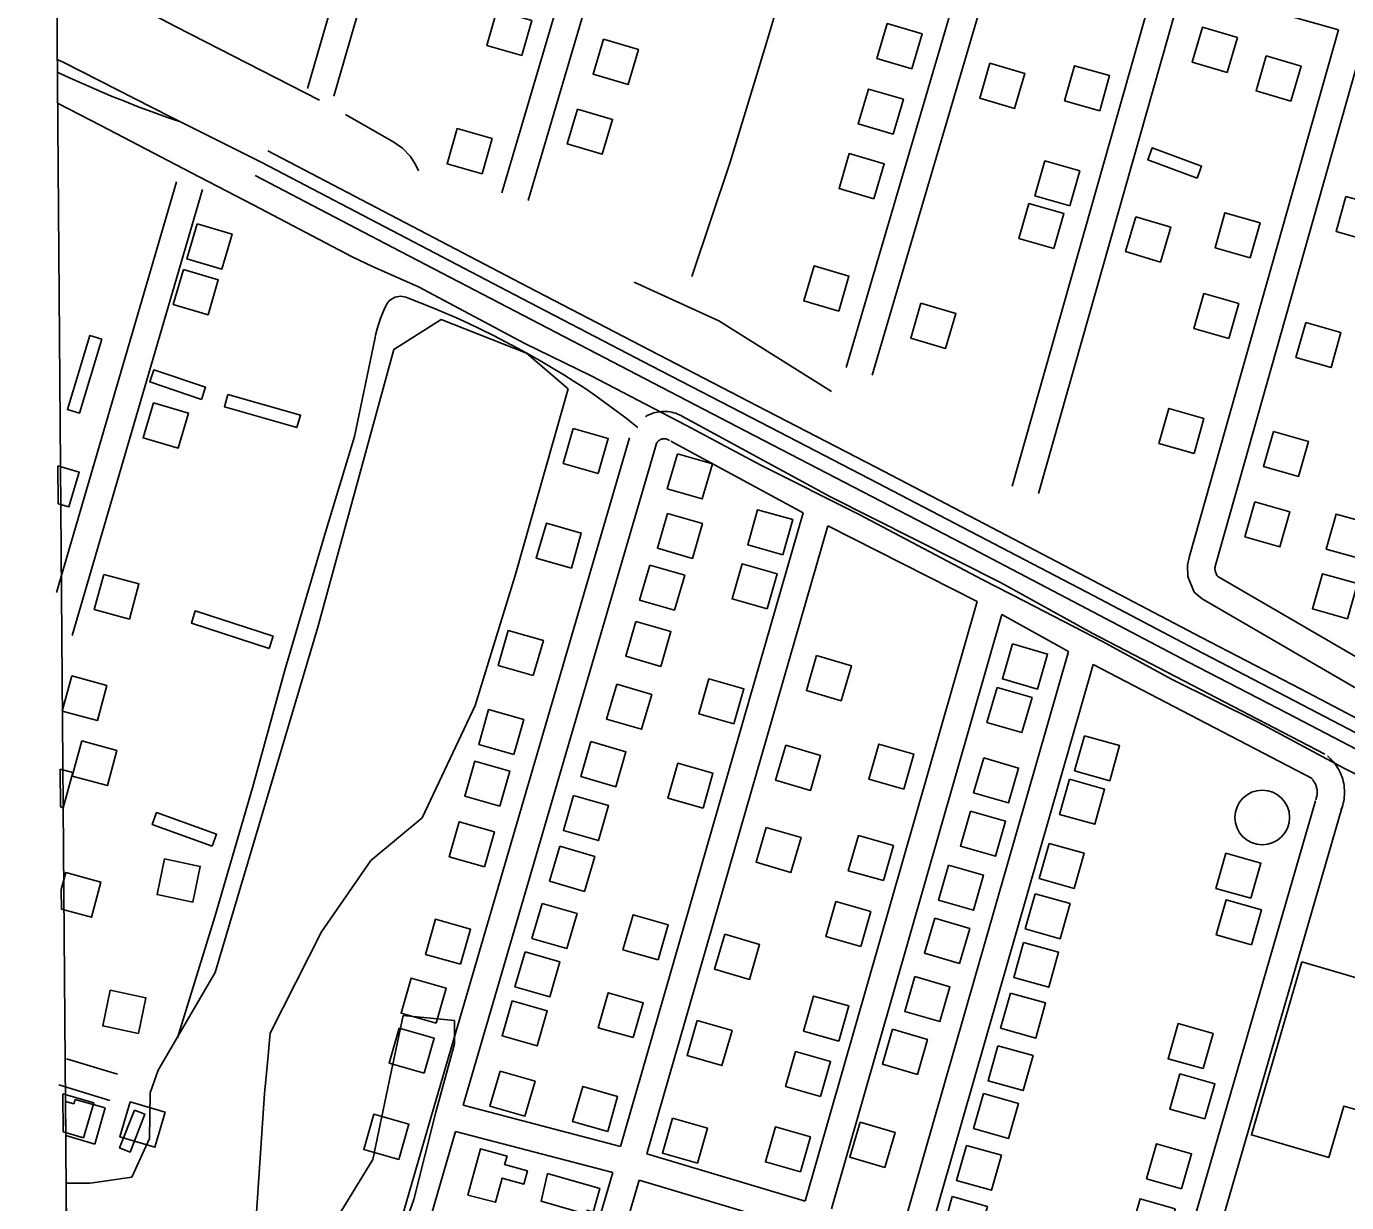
# Model space of a CAD drawing. Extents: x 3568792 to 3606828, y 529143 to 554785.
# Drawn here: x 3570936 to 3572386, y 547234 to 548526 of the extents above; entities that cross this region are included whole.
import ezdxf

# ---------------------------------------------------------------- set-up
doc = ezdxf.new("R2010")
doc.units = 0
for name, color, linetype in [('V-BLDG-OTLN', 7, 'Continuous'), ('V-DOMW-TANK', 7, 'Continuous'), ('V-GRID-FRAM', 7, 'Continuous'), ('V-RAIL-TRAK', 7, 'Continuous'), ('V-ROAD-CNTR', 7, 'Continuous'), ('V-SITE-VEGE', 7, 'Continuous'), ('V-TOPO-SHOR', 7, 'Continuous')]:
    doc.layers.add(name, color=color, linetype=linetype)

msp = doc.modelspace()

# ---------------------------------------------------------------- linework, layer by layer
at = {"layer": 'V-BLDG-OTLN'}
for p, q in [((3570988, 547342.1), (3570989.4, 547347)), ((3570989.4, 547347), (3571022.5, 547337.6)), ((3570979.2, 547307.3), (3570978.9, 547344.6)), ((3570978.9, 547344.6), (3570988, 547342.1)), ((3571022.5, 547337.6), (3571011.2, 547297.9)), ((3571011.2, 547297.9), (3570979.2, 547307.3))]:
    msp.add_line(p, q, dxfattribs=at)
for points in [[(3571480.3, 548493.5), (3571491.3, 548532), (3571452.8, 548543), (3571441.8, 548504.5)], [(3571908.6, 548479), (3571919.9, 548517.4), (3571881.5, 548528.7), (3571870.2, 548490.3)], [(3572266.2, 548513.3), (3572227.8, 548524.7), (3572216.5, 548486.3), (3572254.8, 548475)], [(3571569.8, 548511.5), (3571558.5, 548473.2), (3571596.9, 548461.9), (3571608.2, 548500.2)], [(3572325, 548443.5), (3572336.2, 548481.9), (3572297.8, 548493.1), (3572286.6, 548454.7)], [(3571994.3, 548485.2), (3571983.1, 548446.8), (3572021.5, 548435.6), (3572032.7, 548474)], [(3572114.9, 548433), (3572125.8, 548471.5), (3572087.3, 548482.4), (3572076.4, 548443.9)], [(3571888, 548407.2), (3571899.3, 548445.5), (3571860.9, 548456.8), (3571849.7, 548418.5)], [(3571541.4, 548434.8), (3571530.1, 548396.5), (3571568.5, 548385.1), (3571579.8, 548423.5)], [(3571436.5, 548363.8), (3571447.5, 548402.3), (3571409, 548413.3), (3571398, 548374.8)], [(3572222, 548359), (3572226.9, 548372.1), (3572172.4, 548392.2), (3572167.6, 548379.1)], [(3571867, 548336.3), (3571878.3, 548374.6), (3571839.9, 548385.9), (3571828.6, 548347.6)], [(3572082.1, 548328.5), (3572093, 548367), (3572054.5, 548377.9), (3572043.6, 548339.4)], [(3572385.4, 548338.9), (3572374.5, 548300.4), (3572413, 548289.5), (3572423.9, 548328)], [(3572064.7, 548281.6), (3572075.6, 548320.1), (3572037.1, 548331), (3572026.2, 548292.5)], [(3572280.1, 548271.5), (3572291, 548310), (3572252.5, 548320.9), (3572241.6, 548282.4)], [(3571123.5, 548308.7), (3571112.3, 548270.3), (3571150.7, 548259.1), (3571161.9, 548297.5)], [(3572154.6, 548316.6), (3572143.3, 548278.2), (3572181.6, 548266.8), (3572193, 548305.2)], [(3571828.2, 548212.8), (3571839.5, 548251.2), (3571801.1, 548262.5), (3571789.8, 548224.1)], [(3571108.4, 548258.4), (3571097.2, 548220), (3571135.6, 548208.8), (3571146.8, 548247.2)], [(3572256.8, 548182.8), (3572267.7, 548221.3), (3572229.2, 548232.2), (3572218.3, 548193.7)], [(3571918.5, 548221.5), (3571907.3, 548183.1), (3571945.7, 548171.9), (3571956.9, 548210.3)], [(3572341.4, 548200.3), (3572330.5, 548161.8), (3572369, 548150.9), (3572379.9, 548189.4)], [(3571018.9, 548181.9), (3571005.5, 548186), (3570981, 548104.9), (3570994.3, 548100.9)], [(3571128.3, 548115.9), (3571132.8, 548129.2), (3571076, 548148.3), (3571071.5, 548135.1)], [(3571157.3, 548121.3), (3571153.5, 548107.9), (3571233.2, 548085), (3571237.1, 548098.5)], [(3571075.5, 548112), (3571064.4, 548073.5), (3571102.8, 548062.4), (3571114, 548100.8)], [(3572218.5, 548056.5), (3572229.4, 548095), (3572190.9, 548105.9), (3572180, 548067.4)], [(3571564.1, 548034.4), (3571575.1, 548072.9), (3571536.6, 548083.9), (3571525.6, 548045.4)], [(3572305.7, 548080.7), (3572294.8, 548042.2), (3572333.3, 548031.3), (3572344.2, 548069.8)], [(3571651.1, 548056.2), (3571639.9, 548017.8), (3571678.3, 548006.6), (3571689.5, 548045)], [(3570970.5, 548042.9), (3570993.9, 548036.1), (3570982.7, 547997.7), (3570970.9, 548001.2)], [(3572285.3, 548003.3), (3572274.5, 547964.8), (3572312.9, 547953.9), (3572323.8, 547992.4)], [(3571640.2, 547990.7), (3571629.1, 547952.3), (3571667.5, 547941.2), (3571678.6, 547979.6)], [(3571766.7, 547945.3), (3571777.7, 547983.8), (3571739.2, 547994.7), (3571728.3, 547956.2)], [(3572402.2, 547940.6), (3572413.1, 547979.1), (3572374.6, 547990), (3572363.7, 547951.5)], [(3571534.6, 547930.5), (3571545.5, 547969), (3571507.1, 547979.9), (3571496.1, 547941.4)], [(3571620.7, 547933.9), (3571609.5, 547895.5), (3571647.9, 547884.4), (3571659.1, 547922.8)], [(3571749.6, 547885.7), (3571760.6, 547924.2), (3571722.1, 547935.2), (3571711.1, 547896.7)], [(3571020.9, 547923.7), (3571010.5, 547885.1), (3571049.1, 547874.6), (3571059.5, 547913.2)], [(3572387.1, 547875), (3572398, 547913.5), (3572359.5, 547924.4), (3572348.6, 547885.9)], [(3571202.7, 547842.4), (3571207, 547855.8), (3571121.5, 547883.5), (3571117.2, 547870.2)], [(3571605.5, 547872.1), (3571594.3, 547833.7), (3571632.7, 547822.5), (3571643.9, 547860.9)], [(3571492.8, 547812.6), (3571503.8, 547851.1), (3571465.3, 547862), (3571454.3, 547823.6)], [(3572019.2, 547847.3), (3572008.1, 547808.9), (3572046.5, 547797.7), (3572057.6, 547836.2)], [(3571803.9, 547834.4), (3571792.7, 547796), (3571831.1, 547784.8), (3571842.3, 547823.2)], [(3570985.8, 547812.1), (3570975.3, 547773.5), (3571014, 547763.1), (3571024.4, 547801.7)], [(3571584.4, 547803.1), (3571573.2, 547764.7), (3571611.7, 547753.5), (3571622.8, 547791.9)], [(3571713.2, 547759.6), (3571724.2, 547798), (3571685.7, 547809), (3571674.7, 547770.5)], [(3572002.2, 547799.5), (3571991.1, 547761.1), (3572029.5, 547749.9), (3572040.7, 547788.3)], [(3571471.3, 547725.8), (3571482.2, 547764.2), (3571443.7, 547775.2), (3571432.8, 547736.7)], [(3570996.7, 547740.7), (3570986.3, 547702.1), (3571024.9, 547691.6), (3571035.4, 547730.3)], [(3571556.1, 547740), (3571545, 547701.6), (3571583.4, 547690.4), (3571594.5, 547728.8)], [(3571899.9, 547687.8), (3571910.8, 547726.2), (3571872.4, 547737.2), (3571861.4, 547698.7)], [(3572098.2, 547746.4), (3572087.4, 547707.9), (3572125.9, 547697), (3572136.7, 547735.6)], [(3571770, 547736), (3571758.9, 547697.6), (3571797.3, 547686.4), (3571808.4, 547724.8)], [(3570973.2, 547709.7), (3570986.9, 547706), (3570976.5, 547667.4), (3570973.5, 547668.2)], [(3571455.9, 547669.1), (3571466.9, 547707.6), (3571428.4, 547718.5), (3571417.5, 547680)], [(3571679.2, 547666.7), (3571690.1, 547705.2), (3571651.6, 547716.2), (3571640.7, 547677.7)], [(3571987.5, 547722.2), (3571976.3, 547683.8), (3572014.7, 547672.6), (3572025.9, 547711)], [(3572081.7, 547698.6), (3572070.9, 547660.1), (3572109.4, 547649.2), (3572120.2, 547687.7)], [(3571537.1, 547680.8), (3571525.9, 547642.4), (3571564.4, 547631.3), (3571575.5, 547669.7)], [(3571140.1, 547625.2), (3571144.9, 547638.4), (3571079, 547662.1), (3571074.3, 547648.9)], [(3571439, 547602.5), (3571450, 547641), (3571411.5, 547651.9), (3571400.5, 547613.5)], [(3571973.1, 547663.7), (3571962, 547625.3), (3572000.4, 547614.1), (3572011.5, 547652.5)], [(3571748.6, 547645.8), (3571737.4, 547607.4), (3571775.8, 547596.2), (3571787, 547634.7)], [(3571877.3, 547587.3), (3571888.3, 547625.8), (3571849.8, 547636.7), (3571838.8, 547598.2)], [(3571521.8, 547625.1), (3571510.6, 547586.7), (3571549, 547575.5), (3571560.2, 547613.9)], [(3572059.3, 547628.1), (3572048.4, 547589.6), (3572086.9, 547578.8), (3572097.8, 547617.3)], [(3571118.7, 547563.7), (3571126.9, 547602.9), (3571087.8, 547611.2), (3571079.5, 547572)], [(3572281.1, 547567.9), (3572292, 547606.3), (3572253.5, 547617.3), (3572242.6, 547578.8)], [(3570974.3, 547577.6), (3570979.3, 547596.2), (3571017.9, 547585.7), (3571007.5, 547547.1), (3570974.4, 547556)], [(3571949, 547604.4), (3571937.8, 547566), (3571976.2, 547554.8), (3571987.4, 547593.2)], [(3571852.6, 547514.9), (3571863.5, 547553.4), (3571825.1, 547564.3), (3571814.1, 547525.8)], [(3572043.9, 547572.8), (3572033.1, 547534.3), (3572071.6, 547523.5), (3572082.4, 547562)], [(3572281.5, 547516.8), (3572292.5, 547555.2), (3572254, 547566.2), (3572243, 547527.7)], [(3571502.4, 547562.2), (3571491.2, 547523.8), (3571529.6, 547512.6), (3571540.8, 547551)], [(3571629.8, 547500.4), (3571640.8, 547538.8), (3571602.3, 547549.8), (3571591.3, 547511.3)], [(3571412.9, 547495.4), (3571423.8, 547533.8), (3571385.3, 547544.8), (3571374.4, 547506.3)], [(3571933.7, 547545.9), (3571922.5, 547507.5), (3571960.9, 547496.3), (3571972.1, 547534.7)], [(3571703, 547528.3), (3571691.9, 547489.9), (3571730.3, 547478.7), (3571741.4, 547517.1)], [(3572031.3, 547519.5), (3572020.5, 547481), (3572059, 547470.2), (3572069.8, 547508.7)], [(3571483.7, 547509.2), (3571472.5, 547470.8), (3571510.9, 547459.6), (3571522.1, 547498)], [(3572336.8, 547498), (3572281.5, 547308), (3572366.5, 547283.3), (3572382.9, 547339.7), (3572398.9, 547335), (3572403.1, 547349.6), (3572471.3, 547329.8), (3572505.9, 547448.8)], [(3571386, 547430.9), (3571397, 547469.3), (3571358.5, 547480.3), (3571347.6, 547441.8)], [(3571912, 547482), (3571900.8, 547443.6), (3571939.2, 547432.4), (3571950.4, 547470.8)], [(3571059, 547419.4), (3571067.2, 547458.6), (3571028.1, 547466.8), (3571019.8, 547427.7)], [(3571602.6, 547414.8), (3571613.6, 547453.2), (3571575.1, 547464.2), (3571564.1, 547425.7)], [(3572016.9, 547463.8), (3572006.1, 547425.3), (3572044.6, 547414.4), (3572055.4, 547452.9)], [(3571469.7, 547455.4), (3571458.5, 547416.9), (3571496.9, 547405.8), (3571508.1, 547444.2)], [(3571828.2, 547411.1), (3571839.2, 547449.6), (3571800.7, 547460.5), (3571789.7, 547422)], [(3571672.8, 547433.7), (3571661.6, 547395.3), (3571700, 547384.1), (3571711.2, 547422.5)], [(3571373, 547375.7), (3571384, 547414.1), (3571345.5, 547425.1), (3571334.5, 547386.6)], [(3571887.3, 547424.1), (3571876.2, 547385.7), (3571914.6, 547374.5), (3571925.7, 547412.9)], [(3572228.5, 547380.8), (3572239.4, 547419.2), (3572201, 547430.2), (3572190, 547391.7)], [(3572003.2, 547405.9), (3571992.4, 547367.4), (3572030.9, 547356.6), (3572041.7, 547395.1)], [(3571808.3, 547350.1), (3571819.3, 547388.5), (3571780.8, 547399.5), (3571769.9, 547361)], [(3571456.3, 547378.1), (3571445.1, 547339.7), (3571483.6, 547328.5), (3571494.7, 547366.9)], [(3572230.5, 547325.5), (3572241.4, 547364), (3572203, 547374.9), (3572192, 547336.4)], [(3571574.5, 547311.8), (3571585.4, 547350.3), (3571547, 547361.2), (3571536, 547322.7)], [(3570976.1, 547353.2), (3571010, 547343.2), (3570998.7, 547304.8), (3570976.4, 547311.4)], [(3571987.3, 547353.4), (3571976.4, 547314.9), (3572014.9, 547304.1), (3572025.8, 547342.6)], [(3571054.9, 547335), (3571066.2, 547330.6), (3571049.8, 547289.1), (3571038.3, 547293.6)], [(3571088.5, 547332.9), (3571050.1, 547344.2), (3571038.8, 547305.8), (3571077.2, 547294.5)], [(3571345.1, 547281.1), (3571356.1, 547319.6), (3571317.6, 547330.6), (3571306.6, 547292.1)], [(3571645.7, 547326.5), (3571634.6, 547288.1), (3571673, 547277), (3571684.1, 547315.4)], [(3571786.2, 547267.4), (3571797.1, 547305.9), (3571758.7, 547316.8), (3571747.7, 547278.3)], [(3571851.7, 547321.9), (3571840.5, 547283.5), (3571878.9, 547272.3), (3571890.1, 547310.7)], [(3571420.9, 547241.9), (3571434.9, 547292.8), (3571463.9, 547284.8), (3571461.3, 547275.3), (3571486.4, 547268.4), (3571482.5, 547254), (3571458.4, 547260.6), (3571451.1, 547234)], [(3571968.5, 547296.5), (3571957.6, 547258), (3571996.1, 547247.2), (3572007, 547285.7)], [(3572204.9, 547248.8), (3572215.9, 547287.3), (3572177.4, 547298.3), (3572166.4, 547259.8)], [(3571508.4, 547265.6), (3571566, 547249.2), (3571558.6, 547223.2), (3571551.8, 547225.2), (3571550.7, 547221.1), (3571501.4, 547235.2)], [(3571953, 547240.2), (3571942.2, 547201.7), (3571980.7, 547190.9), (3571991.5, 547229.4)], [(3572186.8, 547188.4), (3572197.7, 547226.9), (3572159.3, 547237.8), (3572148.3, 547199.4)]]:
    msp.add_lwpolyline(points, close=True, dxfattribs=at)
for points in [[(3570973.5, 547668.2), (3570976.5, 547667.4), (3570986.9, 547706), (3570973.2, 547709.7)], [(3570974.3, 547577.6), (3570974.3, 547577.6)], [(3570974.3, 547577.6), (3570974.3, 547577.6)], [(3570974.3, 547577.6), (3570974.3, 547577.6)], [(3570974.3, 547577.6), (3570974.3, 547577.6)], [(3570974.3, 547577.6), (3570974.3, 547577.6)], [(3570974.3, 547577.6), (3570974.3, 547577.6)], [(3570974.3, 547577.6), (3570974.3, 547577.6)]]:
    msp.add_lwpolyline(points, dxfattribs=at)
at = {"layer": 'V-DOMW-TANK'}
msp.add_line((3572293.5, 547656.7), (3572293.5, 547656.7), dxfattribs=at)
msp.add_circle((3572293.5, 547656.7), 30, dxfattribs=at)
at = {"layer": 'V-GRID-FRAM'}
msp.add_lwpolyline([(3570936, 552713.8), (3602582.8, 552980.8), (3602744.1, 534798.4), (3571081.5, 534531.3), (3570936, 552713.8)], dxfattribs=at)
at = {"layer": 'V-RAIL-TRAK'}
for points in [[(3571194.6, 548376), (3571094.1, 548426.2), (3570976.2, 548486.3), (3570969.8, 548489.4)], [(3570969.9, 548475.5), (3570983.3, 548469.2), (3570998.3, 548462.4), (3571013.3, 548455.9), (3571028.4, 548449.5), (3571043.6, 548443.3), (3571058.9, 548437.3), (3571074.2, 548431.6), (3571089.7, 548426), (3571105.2, 548420.6)], [(3572546.2, 547671.2), (3572437.6, 547728.1), (3572328.8, 547784.9), (3572219.9, 547841.5), (3572100.7, 547904), (3571981.5, 547966.3), (3571862.1, 548028.5), (3571742.7, 548090.5), (3571623.1, 548152.3), (3571480.2, 548226.8), (3571337.4, 548301.3), (3571194.6, 548376)], [(3572553, 547684.1), (3572444.3, 547741), (3572335.6, 547797.8), (3572226.7, 547854.4), (3572107.5, 547916.9), (3571988.2, 547979.3), (3571868.9, 548041.4), (3571749.4, 548103.4), (3571629.9, 548165.3), (3571486.9, 548239.7), (3571344.1, 548314.2), (3571201.3, 548388.9)], [(3572538.9, 547657.1), (3572430.2, 547714.1), (3572321.5, 547770.8), (3572212.6, 547827.4), (3572093.4, 547890), (3571974.1, 547952.3), (3571854.8, 548014.4), (3571735.4, 548076.4), (3571615.8, 548138.3), (3571472.9, 548212.7), (3571330, 548287.2), (3571187.2, 548361.9)]]:
    msp.add_lwpolyline(points, dxfattribs=at)
at = {"layer": 'V-ROAD-CNTR'}
for p, q in [((3572205.7, 548570.3), (3572377.1, 548521.9)), ((3571415.6, 547340.7), (3571628, 548067.6)), ((3571789.1, 547991.2), (3571588.4, 547295.4)), ((3571816.2, 547977), (3571617.3, 547287.3)), ((3571816.2, 547977), (3571980.5, 547893.9)), ((3571791.4, 547235.1), (3571980.5, 547893.9)), ((3571820.2, 547226.6), (3572007.5, 547879.5)), ((3572107.7, 547824.7), (3571927, 547195.1)), ((3572107.7, 547824.7), (3572348.4, 547699.4)), ((3572380.7, 547666.7), (3572219.2, 547109.8)), ((3571588.4, 547295.4), (3571415.6, 547340.7)), ((3571580, 547266.6), (3571407.2, 547311.9)), ((3571791.4, 547235.1), (3571617.3, 547287.3)), ((3571580, 547266.6), (3571391.2, 546620)), ((3571608.9, 547258.4), (3571418.9, 546607.8)), ((3571783.1, 547206.3), (3571608.9, 547258.4))]:
    msp.add_line(p, q, dxfattribs=at)
for points in [[(3571348, 548813.8), (3571244.7, 548457.3)], [(3571376.9, 548805.5), (3571273.5, 548448.9)], [(3571458.3, 548342.7), (3571577.9, 548748.1)], [(3571487.1, 548334.2), (3571606.7, 548739.9)], [(3571801.3, 548684.6), (3571784.5, 548627.3), (3571748.7, 548506.6), (3571708.9, 548376.3), (3571666.8, 548250.9)], [(3571978.6, 548634.5), (3571836.3, 548150.9)], [(3572007.4, 548626.4), (3571865.1, 548142.5)], [(3572018.9, 548020.7), (3572176.9, 548578.5)], [(3572047.8, 548012.6), (3572205.7, 548570.3)], [(3572377.1, 548521.9), (3572213.6, 547943.6), (3572211.4, 547933.8), (3572211.8, 547921.3), (3572218.7, 547904.3), (3572227.3, 547896.9), (3572412.6, 547789), (3572630.2, 547675.3)], [(3572406, 548513.8), (3572242.7, 547936.3), (3572241.5, 547931), (3572241.6, 547927.6), (3572243.7, 547922.3), (3572244.7, 547921.5), (3572396, 547833.4)], [(3571100.7, 548354.8), (3570968.9, 547903.6)], [(3571129.5, 548346.4), (3570986.4, 547856.4)], [(3571607.7, 548085.2), (3571593.2, 548096.2), (3571582.4, 548104.4), (3571571.5, 548112.5), (3571560.4, 548120.4), (3571549.2, 548128.1), (3571537.8, 548135.6), (3571526.3, 548142.8), (3571514.7, 548149.9), (3571501.8, 548157.6), (3571488.8, 548165), (3571475.6, 548172.2), (3571462.4, 548179.3), (3571449, 548186.1), (3571435.5, 548192.8), (3571422, 548199.2), (3571408.3, 548205.4), (3571394.6, 548211.4), (3571380.7, 548217.3), (3571366.8, 548222.8), (3571352.8, 548228.2), (3571350.9, 548228.7), (3571349, 548229), (3571347, 548229.1), (3571345.1, 548229), (3571343.1, 548228.7), (3571341.2, 548228.2), (3571339.4, 548227.4), (3571337.7, 548226.5), (3571336.1, 548225.4), (3571334.6, 548224.1), (3571333.2, 548222.7), (3571332.1, 548221.1), (3571329.4, 548215.8), (3571327.1, 548210.4), (3571324.9, 548204.8), (3571323, 548199.2), (3571321.3, 548193.5), (3571319.9, 548187.8), (3571318.7, 548181.9), (3571296.5, 548075.3), (3571264.6, 547970), (3571219.9, 547818.6), (3571184.5, 547689.2), (3571143, 547547.5), (3571101.9, 547414.6)], [(3571615.9, 548096.9), (3571616.6, 548097.3), (3571618.6, 548098.4), (3571620.6, 548099.4), (3571622.7, 548100.2), (3571624.8, 548101), (3571627, 548101.6), (3571629.2, 548102), (3571631.4, 548102.4), (3571633.7, 548102.6), (3571635.9, 548102.7), (3571638.2, 548102.7), (3571640.4, 548102.5), (3571642.7, 548102.2), (3571644.9, 548101.8), (3571647.1, 548101.3), (3571649.2, 548100.6), (3571651.3, 548099.8), (3571653.4, 548098.9), (3571655.4, 548097.9), (3571657.4, 548096.8), (3571659.1, 548095.6), (3571659.5, 548095.3)], [(3571658, 548096.3), (3571818.6, 548009.4), (3572006, 547914.6), (3572106.5, 547859.2), (3572362.2, 547726.1)], [(3571199, 546702.2), (3571383.6, 547338.2), (3571598.5, 548073.5)], [(3571627.5, 548066.2), (3571627.9, 548067.1), (3571628.1, 548067.6), (3571628.4, 548068), (3571628.7, 548068.5), (3571629, 548068.9), (3571629.3, 548069.4), (3571629.7, 548069.8), (3571630, 548070.1), (3571630.4, 548070.5), (3571630.9, 548070.8), (3571631.3, 548071.1), (3571631.8, 548071.4), (3571632.2, 548071.7), (3571632.7, 548071.9), (3571633.2, 548072.1), (3571633.7, 548072.3), (3571634.2, 548072.4), (3571634.8, 548072.6), (3571635.3, 548072.6), (3571635.8, 548072.7), (3571636.4, 548072.7), (3571636.9, 548072.7), (3571637.5, 548072.7), (3571638, 548072.6), (3571638.5, 548072.5), (3571639, 548072.4), (3571639.6, 548072.2), (3571640.1, 548072), (3571640.5, 548071.8), (3571641, 548071.6), (3571641.5, 548071.3), (3571642.1, 548070.9), (3571642.1, 548070.9)], [(3571643.7, 548069.9), (3571789.1, 547991.2)], [(3572007.5, 547879.5), (3572080.7, 547839.1)], [(3572080.7, 547839.1), (3571898.2, 547203.6)], [(3572365, 547724.2), (3572366.6, 547722.8), (3572368.4, 547721.2), (3572370, 547719.4), (3572371.6, 547717.6), (3572373.1, 547715.8), (3572374.6, 547713.8), (3572375.9, 547711.8), (3572377.1, 547709.7), (3572378.3, 547707.6), (3572379.3, 547705.4), (3572380.3, 547703.2), (3572381.1, 547700.9), (3572381.8, 547698.6), (3572382.4, 547696.3), (3572382.9, 547693.9), (3572383.3, 547691.6), (3572383.6, 547689.2), (3572383.8, 547686.8), (3572383.8, 547684.3), (3572383.8, 547681.9), (3572383.6, 547679.5), (3572383.3, 547677.1), (3572383, 547674.7), (3572382.4, 547672.4), (3572381.8, 547670), (3572381.1, 547667.7), (3572380.3, 547665.6), (3572380.2, 547665.4)], [(3572345.6, 547701.3), (3572346.6, 547700.4), (3572347.3, 547699.8), (3572348, 547699), (3572348.7, 547698.3), (3572349.4, 547697.5), (3572349.9, 547696.7), (3572350.5, 547695.8), (3572351, 547695), (3572351.5, 547694.1), (3572351.9, 547693.2), (3572352.3, 547692.2), (3572352.7, 547691.3), (3572353, 547690.3), (3572353.2, 547689.3), (3572353.5, 547688.3), (3572353.6, 547687.3), (3572353.7, 547686.3), (3572353.8, 547685.3), (3572353.8, 547684.3), (3572353.8, 547683.3), (3572353.7, 547682.3), (3572353.6, 547681.3), (3572353.5, 547680.3), (3572353.2, 547679.3), (3572353, 547678.3), (3572352.7, 547677.4), (3572352.3, 547676.3), (3572352.3, 547676.3)], [(3572351.9, 547675), (3572190.4, 547118)], [(3570980.2, 547391.6), (3571036.2, 547374.6)], [(3570971.5, 547362.9), (3571027.5, 547345.9)], [(3571391.2, 546620), (3571226.7, 546690), (3571407.2, 547311.9)]]:
    msp.add_lwpolyline(points, dxfattribs=at)
at = {"layer": 'V-SITE-VEGE'}
for p, q in [((3571339.4, 548170.6), (3571391.5, 548203.8)), ((3571391.5, 548203.8), (3571485.3, 548166.7)), ((3571256, 547865.6), (3571339.4, 548170.6)), ((3571485.3, 548166.7), (3571531.2, 548127.6)), ((3571531.2, 548127.6), (3571472.8, 547922.3)), ((3571472.8, 547922.3), (3571429, 547779.6)), ((3571143.4, 547486.3), (3571256, 547865.6)), ((3571429, 547779.6), (3571370.6, 547656.4)), ((3571370.6, 547656.4), (3571314.4, 547609.4)), ((3571314.4, 547609.4), (3571260.2, 547531.2)), ((3571260.2, 547531.2), (3571203.9, 547419.8)), ((3571080.9, 547379.1), (3571143.4, 547486.3)), ((3571334.5, 547366.7), (3571349.8, 547439.3)), ((3571349.8, 547439.3), (3571406.1, 547433.5)), ((3571406.1, 547433.5), (3571406.1, 547408.1)), ((3571203.9, 547419.8), (3571200.8, 547387.1)), ((3571406.1, 547408.1), (3571385.8, 547332.9)), ((3571071.8, 547354.1), (3571080.9, 547379.1)), ((3571200.8, 547387.1), (3571197.6, 547353.3)), ((3571316.4, 547281), (3571334.5, 547366.7)), ((3571071.2, 547304.2), (3571071.8, 547354.1)), ((3571197.6, 547353.3), (3571185.1, 547169.5)), ((3571385.8, 547332.9), (3571361.7, 547237.1)), ((3571051.8, 547261.4), (3571071.2, 547304.2)), ((3571245.6, 547165.6), (3571316.4, 547281)), ((3571006.1, 547254.8), (3571051.8, 547261.4)), ((3570983.5, 546776), (3570979.7, 547255.1)), ((3570979.7, 547255.1), (3571006.1, 547254.8)), ((3571361.7, 547237.1), (3571309.9, 547092.2))]:
    msp.add_line(p, q, dxfattribs=at)
at = {"layer": 'V-TOPO-SHOR'}
for points in [[(3571258, 548444.5), (3571099.6, 548525.6), (3570968.9, 548594.3)], [(3570970.2, 548441.3), (3571017.9, 548416.6), (3571116.6, 548365.2), (3571184.9, 548329.5), (3571293.8, 548272.5), (3571316.1, 548261.8), (3571366.7, 548239.6), (3571483.5, 548177.2), (3571555.6, 548142.3), (3571660.4, 548087.4), (3571742.8, 548043.8), (3571850.7, 547989.5), (3571985.7, 547918.1)], [(3571366.5, 548367.1), (3571362.9, 548374.8), (3571357.5, 548383.1), (3571349, 548391.9), (3571339.7, 548398.5), (3571286.4, 548428.7)], [(3571820.5, 548124.7), (3571696.7, 548202.1), (3571603.6, 548244.5)], [(3571985.7, 547918.1), (3572032.2, 547894.2), (3572118, 547849.8), (3572193.8, 547808.5), (3572289.1, 547761.2), (3572384.7, 547710.1), (3572470.6, 547667.6), (3572579.1, 547608.1)]]:
    msp.add_lwpolyline(points, dxfattribs=at)

doc.saveas('drawing.dxf')
